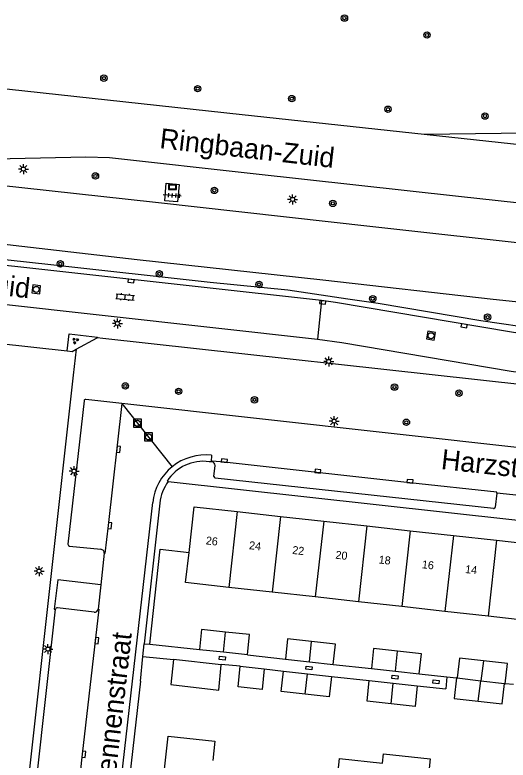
# Model space of a CAD drawing. Extents: x 132994 to 136000, y 393499 to 395512.
# Drawn here: x 133695.1 to 133756.8, y 394951.9 to 395045 of the extents above; entities that cross this region are included whole.
import ezdxf

# ---------------------------------------------------------------- set-up
doc = ezdxf.new("R2010")
doc.units = 0
for name, color, linetype in [('gg-afsc-erfafscheiding', 7, 'Continuous'), ('gg-afsc-hekwerk', 7, 'Continuous'), ('gg-anno-huisnummerreeks BGT', 7, 'Continuous'), ('gg-anno-openbare ruimte label', 7, 'Continuous'), ('gg-bbg-bijgebouw', 7, 'Continuous'), ('gg-bbg-hoofdgebouw', 7, 'Continuous'), ('gg-bbg-tussenscheiding', 7, 'Continuous'), ('gg-knt-verharding', 7, 'Continuous'), ('gg-knt-verharding nz', 7, 'Continuous'), ('gt-grn-groengrens', 7, 'Continuous'), ('gt-grn-weggrens', 7, 'Continuous'), ('gt-symb-boom', 7, 'Continuous'), ('gt-symb-groenvak', 7, 'Continuous'), ('gt-symb-klinker verharding', 7, 'Continuous'), ('gt-symb-kolk', 7, 'Continuous'), ('gt-symb-kolk center center', 7, 'Continuous'), ('gt-symb-lichtmast', 7, 'Continuous'), ('gt-symb-reclamebord', 7, 'Continuous'), ('gt-symb-rioolschacht', 7, 'Continuous'), ('gt-symb-tegel verharding', 7, 'Continuous')]:
    doc.layers.add(name, color=color, linetype=linetype)

# ---------------------------------------------------------------- blocks, each defined once
blk = doc.blocks.new('gt0-KOLK')
at = {"layer": 'gt-symb-kolk'}
blk.add_lwpolyline([(0, 0), (0.375, 0), (0.375, 0.4), (-0.375, 0.4), (-0.375, 0), (0, 0)], dxfattribs=at)
blk = doc.blocks.new('gt0-BOOM')
at = {"layer": 'gt-symb-boom'}
for radius in [0.4, 0.2]:
    blk.add_circle((0, 0), radius, dxfattribs=at)
blk = doc.blocks.new('gt0-LMAST')
at = {"layer": 'gt-symb-lichtmast'}
for p, q in [((-0.182, 0.173), (-0.447, 0.438)), ((-0.005, 0.246), (-0.005, 0.621)), ((0.172, 0.173), (0.437, 0.438)), ((-0.255, -0.004), (-0.63, -0.004)), ((-0.182, -0.181), (-0.447, -0.446)), ((-0.005, -0.254), (-0.005, -0.629)), ((0.437, -0.446), (0.172, -0.181)), ((0.245, -0.004), (0.62, -0.004))]:
    blk.add_line(p, q, dxfattribs=at)
blk.add_circle((-0.005, -0.004), 0.25, dxfattribs=at)
blk = doc.blocks.new('gt0-GRVAK')
at = {"layer": 'gt-symb-groenvak'}
for p, q in [((-0.11, 0.189), (-0.228, 0.24)), ((-0.182, 0.153), (0.088, 0.153)), ((-0.091, 0.211), (-0.156, 0.322)), ((-0.047, 0.214), (-0.047, 0.393)), ((-0.004, 0.211), (0.061, 0.322)), ((0.015, 0.189), (0.133, 0.24)), ((0.262, -0.052), (0.197, 0.059)), ((0.305, -0.049), (0.305, 0.13)), ((0.349, -0.052), (0.414, 0.059)), ((-0.245, -0.228), (-0.363, -0.177)), ((-0.318, -0.264), (-0.047, -0.264)), ((-0.226, -0.206), (-0.291, -0.095)), ((-0.183, -0.203), (-0.183, -0.024)), ((-0.139, -0.206), (-0.074, -0.095)), ((-0.12, -0.228), (-0.002, -0.177)), ((0.243, -0.074), (0.125, -0.023)), ((0.17, -0.11), (0.441, -0.11)), ((0.368, -0.074), (0.486, -0.023))]:
    blk.add_line(p, q, dxfattribs=at)
blk = doc.blocks.new('gt0-RS')
at = {"layer": 'gt-symb-rioolschacht'}
blk.add_lwpolyline([(-0.5, -0.5), (0.5, -0.5), (0.5, 0.5), (-0.5, 0.5)], close=True, dxfattribs=at)
blk.add_circle((0, 0), 0.375, dxfattribs=at)
blk = doc.blocks.new('gt0-KL1')
at = {"layer": 'gt-symb-klinker verharding'}
for p, q in [((-1.15, 0.3), (1.15, 0.3)), ((-1, -0.3), (-1, 0.3)), ((-0.5, 0.3), (-0.5, 0.45)), ((0, -0.3), (0, 0.3)), ((0.5, 0.3), (0.5, 0.45)), ((1, -0.3), (1, 0.3)), ((-1.15, -0.3), (1.15, -0.3)), ((-0.5, -0.45), (-0.5, -0.3)), ((0.5, -0.45), (0.5, -0.3))]:
    blk.add_line(p, q, dxfattribs=at)
blk = doc.blocks.new('gt0-TEG1')
at = {"layer": 'gt-symb-tegel verharding'}
for p, q in [((-1.125, 0), (1.125, 0)), ((-0.9, -0.25), (-0.9, 0.25)), ((-0.45, -0.25), (-0.45, 0.25)), ((0, -0.25), (0, 0.25)), ((0.45, -0.25), (0.45, 0.25)), ((0.9, -0.25), (0.9, 0.25))]:
    blk.add_line(p, q, dxfattribs=at)
blk = doc.blocks.new('gt0-RBORD')
at = {"layer": 'gt-symb-reclamebord'}
blk.add_lwpolyline([(-0.5, 0.295), (-0.5, -0.295), (0.5, -0.295), (0.5, 0.295), (-0.5, 0.295)], dxfattribs=at)
blk.add_lwpolyline([(-0.417, -0.212), (0.417, -0.212), (0.417, 0.212), (-0.417, 0.212)], close=True, dxfattribs=at)
blk = doc.blocks.new('gt0-KOLKCC')
at = {"layer": 'gt-symb-kolk center center'}
blk.add_lwpolyline([(-0.375, 0.2), (0.375, 0.2), (0.375, -0.2), (-0.375, -0.2)], close=True, dxfattribs=at)

msp = doc.modelspace()

# ---------------------------------------------------------------- linework, layer by layer
at = {"layer": 'gg-afsc-erfafscheiding'}
msp.add_line((133711.138, 394964.814), (133714.974, 394964.434), dxfattribs=at)
at = {"layer": 'gg-afsc-hekwerk'}
for p, q in [((133652.953, 395008.413), (133701.674, 395003.029)), ((133702.777, 395003.223), (133705.431, 395004.638)), ((133706.131, 395004.561), (133705.431, 395004.638)), ((133768.094, 394997.721), (133706.131, 395004.561)), ((133702.777, 395003.223), (133702.419, 395000)), ((133702.419, 395000), (133695.251, 394935.545)), ((133696.313, 394935.944), (133700.221, 394970.727)), ((133711.984, 394966.384), (133718.202, 394965.706)), ((133724.205, 394965.034), (133728.952, 394964.489)), ((133726.305, 394963.281), (133728.724, 394963)), ((133734.938, 394963.838), (133739.703, 394963.316)), ((133734.703, 394962.333), (133739.438, 394961.814)), ((133745.691, 394962.655), (133749.154, 394962.288)), ((133749.154, 394962.288), (133750.337, 394962.163)), ((133745.428, 394961.169), (133748.988, 394960.793)), ((133757.449, 394961.312), (133756.412, 394961.429))]:
    msp.add_line(p, q, dxfattribs=at)
for points in [[(133701.674, 395003.029), (133702.287, 395002.961), (133702.777, 395003.223)], [(133711.984, 394966.384), (133713.312, 394978.227), (133716.897, 394977.828)], [(133723.289, 394963.603), (133720.935, 394963.832), (133720.931, 394963.788)], [(133710.816, 394961.734), (133708.863, 394944.529), (133708.198, 394938.815)]]:
    msp.add_lwpolyline(points, dxfattribs=at)
at = {"layer": 'gg-bbg-bijgebouw'}
for p, q in [((133724.205, 394965.034), (133721.202, 394965.35)), ((133720.931, 394963.788), (133714.974, 394964.434)), ((133728.952, 394964.489), (133731.945, 394964.164)), ((133731.945, 394964.164), (133734.938, 394963.838)), ((133723.289, 394963.603), (133726.305, 394963.281)), ((133739.703, 394963.316), (133742.697, 394962.986)), ((133728.724, 394963), (133731.714, 394962.666)), ((133731.714, 394962.666), (133734.703, 394962.333)), ((133742.697, 394962.986), (133745.691, 394962.655)), ((133750.44, 394962.152), (133750.337, 394962.163)), ((133739.438, 394961.814), (133742.433, 394961.492)), ((133742.433, 394961.492), (133745.428, 394961.169)), ((133756.336, 394961.435), (133756.412, 394961.429))]:
    msp.add_line(p, q, dxfattribs=at)
for points in [[(133721.472, 394967.874), (133718.473, 394968.187), (133718.202, 394965.706)], [(133724.205, 394965.034), (133724.471, 394967.56), (133721.472, 394967.874)], [(133732.22, 394966.689), (133729.227, 394967.014), (133728.952, 394964.489)], [(133734.938, 394963.838), (133735.213, 394966.363), (133732.22, 394966.689)], [(133742.976, 394965.51), (133739.982, 394965.841), (133739.703, 394963.316)], [(133721.202, 394965.35), (133718.198, 394965.666), (133718.202, 394965.706)], [(133745.691, 394962.655), (133745.97, 394965.179), (133742.976, 394965.51)], [(133714.974, 394964.434), (133714.627, 394961.314), (133720.623, 394960.631), (133720.931, 394963.788)], [(133753.705, 394964.282), (133750.71, 394964.614), (133750.44, 394962.152)], [(133756.412, 394961.429), (133756.7, 394963.95), (133753.705, 394964.282)], [(133726.305, 394963.281), (133726.056, 394960.715), (133723.035, 394961.043), (133723.289, 394963.603)], [(133731.433, 394960.104), (133728.435, 394960.441), (133728.724, 394963)], [(133734.703, 394962.333), (133734.431, 394959.767), (133731.433, 394960.104)], [(133750.337, 394962.163), (133750.065, 394959.58), (133753.059, 394959.246)], [(133742.169, 394958.914), (133739.174, 394959.242), (133739.438, 394961.814)], [(133745.428, 394961.169), (133745.163, 394958.587), (133742.169, 394958.914)], [(133753.059, 394959.246), (133756.053, 394958.912), (133756.336, 394961.435)]]:
    msp.add_lwpolyline(points, dxfattribs=at)
at = {"layer": 'gg-bbg-hoofdgebouw'}
for p, q in [((133722.933, 394982.936), (133728.336, 394982.34)), ((133728.336, 394982.34), (133733.739, 394981.743)), ((133733.739, 394981.743), (133739.141, 394981.147)), ((133739.141, 394981.147), (133744.544, 394980.55)), ((133744.544, 394980.55), (133749.947, 394979.954)), ((133749.947, 394979.954), (133755.35, 394979.357)), ((133755.35, 394979.357), (133760.753, 394978.761)), ((133727.283, 394972.867), (133721.882, 394973.468)), ((133732.685, 394972.267), (133727.283, 394972.867)), ((133738.086, 394971.667), (133732.685, 394972.267)), ((133743.488, 394971.066), (133738.086, 394971.667)), ((133748.889, 394970.466), (133743.488, 394971.066)), ((133754.291, 394969.866), (133748.889, 394970.466)), ((133759.692, 394969.266), (133754.291, 394969.866))]:
    msp.add_line(p, q, dxfattribs=at)
for points in [[(133716.897, 394977.828), (133717.53, 394983.533), (133722.933, 394982.936)], [(133721.882, 394973.468), (133716.48, 394974.068), (133716.897, 394977.828)], [(133713.032, 394943.569), (133714.279, 394954.87), (133720.145, 394954.224), (133719.886, 394951.834)], [(133735.504, 394950.104), (133735.727, 394952.093), (133741.103, 394951.492)], [(133741.103, 394951.492), (133741.228, 394952.678), (133747.05, 394952.048), (133746.916, 394950.843)]]:
    msp.add_lwpolyline(points, dxfattribs=at)
at = {"layer": 'gg-bbg-tussenscheiding'}
for p, q in [((133722.933, 394982.936), (133721.882, 394973.468)), ((133728.336, 394982.34), (133727.283, 394972.867)), ((133733.739, 394981.743), (133732.685, 394972.267)), ((133739.141, 394981.147), (133738.086, 394971.667)), ((133744.544, 394980.55), (133743.488, 394971.066)), ((133749.947, 394979.954), (133748.889, 394970.466)), ((133755.35, 394979.357), (133754.291, 394969.866)), ((133721.202, 394965.35), (133721.472, 394967.874)), ((133731.945, 394964.164), (133732.22, 394966.689)), ((133742.697, 394962.986), (133742.976, 394965.51)), ((133753.705, 394964.282), (133753.402, 394961.792)), ((133731.433, 394960.104), (133731.714, 394962.666)), ((133750.44, 394962.152), (133753.369, 394961.796)), ((133742.169, 394958.914), (133742.433, 394961.492)), ((133753.059, 394959.246), (133753.369, 394961.796)), ((133753.369, 394961.796), (133753.402, 394961.792)), ((133753.402, 394961.792), (133756.336, 394961.435))]:
    msp.add_line(p, q, dxfattribs=at)
at = {"layer": 'gg-knt-verharding'}
for p, q in [((133822.979, 395021.635), (133746.282, 395030.078)), ((133648.024, 395013.974), (133732.946, 395004.495)), ((133705.443, 395004.743), (133705.431, 395004.638)), ((133703.775, 394996.779), (133701.766, 394978.853)), ((133708.52, 394996.435), (133703.981, 394996.942)), ((133768.645, 394989.771), (133708.52, 394996.435)), ((133719.678, 394989.168), (133719.416, 394989.176)), ((133719.766, 394989.165), (133719.678, 394989.168)), ((133720.017, 394987.327), (133720.167, 394988.68)), ((133714.173, 394986.741), (133714.307, 394986.713)), ((133754.97, 394983.313), (133720.185, 394987.101)), ((133755.39, 394985.252), (133755.186, 394983.48)), ((133758.184, 394984.955), (133755.39, 394985.252)), ((133713.257, 394983.995), (133711.302, 394966.427)), ((133701.955, 394978.619), (133705.889, 394978.227)), ((133706.298, 394977.721), (133705.855, 394973.791)), ((133705.855, 394973.791), (133705.531, 394970.75)), ((133705.02, 394970.357), (133700.441, 394970.894)), ((133711.138, 394964.814), (133711.302, 394966.427)), ((133710.816, 394961.734), (133711.138, 394964.814)), ((133749.154, 394962.288), (133748.988, 394960.793))]:
    msp.add_line(p, q, dxfattribs=at)
for points in [[(133746.282, 395030.078), (133723.561, 395032.515), (133687.93, 395036.393)], [(133822.979, 395021.635), (133799.512, 395026.89), (133768.813, 395030.34), (133746.282, 395030.078)], [(133874.225, 395008.567), (133868.836, 395009.122), (133845.49, 395011.838), (133822.318, 395014.495), (133750.599, 395022.315), (133724.94, 395025.159), (133706.97, 395027.168), (133704.01, 395027.246), (133686.896, 395026.871)], [(133733.476, 395009.301), (133640.903, 395019.557), (133605.015, 395022.912), (133570.729, 395026.044)], [(133781.477, 395014.524), (133761.294, 395016.152), (133739.879, 395018.515), (133712.712, 395021.56), (133689.496, 395024.11), (133686.631, 395024.429)], [(133713.872, 395021.771), (133714.053, 395023.982), (133715.668, 395023.839), (133715.446, 395021.654), (133713.872, 395021.771)], [(133685.853, 395017.266), (133710.428, 395014.444), (133733.641, 395011.92), (133754.939, 395009.49), (133767.315, 395008.188)], [(133803.009, 395000), (133772.607, 395003.5), (133760.688, 395004.836), (133757.228, 395005.351), (133735.229, 395009.073), (133733.476, 395009.301)], [(133701.674, 395003.029), (133701.894, 395005.139), (133705.443, 395004.743)], [(133732.946, 395004.495), (133736.017, 395004.08), (133757.188, 395000.47), (133760.828, 395000)], [(133714.307, 394986.713), (133792.304, 394978.081), (133790.263, 394957.895)], [(133705.855, 394973.791), (133700.483, 394974.418), (133700.055, 394970.752), (133700.221, 394970.727)], [(133711.302, 394966.427), (133711.98, 394966.351), (133711.984, 394966.384)]]:
    msp.add_lwpolyline(points, dxfattribs=at)
for centre, radius, start, end in [((133703.944, 394996.777), 0.169, 77.40375, 179.30272), ((133718.703, 394983.85), 5.374, 82.37071, 147.45231), ((133719.712, 394988.712), 0.456, 355.95665, 83.21152), ((133720.261, 394987.333), 0.245, 181.46926, 251.78222), ((133718.743, 394983.437), 5.514, 143.55875, 174.19681), ((133754.995, 394983.504), 0.192, 262.53142, 352.88725), ((133701.986, 394978.838), 0.221, 175.99787, 261.85721), ((133705.842, 394977.771), 0.459, 353.77305, 84.1242), ((133700.412, 394970.703), 0.193, 81.49827, 172.90534), ((133705.077, 394970.811), 0.458, 262.80825, 352.31809)]:
    msp.add_arc(centre, radius, start, end, dxfattribs=at)
at = {"layer": 'gg-knt-verharding nz'}
for p, q in [((133719.703, 394989.975), (133719.678, 394989.168)), ((133706.722, 394934.43), (133712.358, 394984.056))]:
    msp.add_line(p, q, dxfattribs=at)
for points in [[(133708.52, 394996.435), (133706.796, 394981.195), (133706.38, 394977.715), (133706.298, 394977.721)], [(133755.39, 394985.252), (133755.397, 394985.368), (133744.491, 394986.528), (133721.28, 394989.106), (133719.773, 394989.24), (133719.766, 394989.165)], [(133705.531, 394970.75), (133705.617, 394970.754), (133703.558, 394952.612), (133701.562, 394934.709)]]:
    msp.add_lwpolyline(points, dxfattribs=at)
for centre, radius, start, end in [((133718.952, 394983.389), 6.629, 83.49276, 128.85371), ((133718.954, 394983.39), 6.63, 128.87672, 174.23331)]:
    msp.add_arc(centre, radius, start, end, dxfattribs=at)
at = {"layer": 'gt-grn-groengrens'}
msp.add_lwpolyline([(133568.55, 395027.016), (133598.605, 395024.265), (133629.508, 395021.349), (133654.602, 395018.736), (133699.62, 395013.815), (133719.54, 395011.607), (133729.257, 395010.661), (133736.756, 395009.518), (133740.544, 395009.001), (133753.397, 395006.823), (133760.835, 395005.738), (133823.139, 394998.553), (133826.998, 394998.206), (133842.575, 394996.032), (133846.453, 394995.188)], dxfattribs=at)
at = {"layer": 'gt-grn-weggrens'}
for p, q in [((133733.476, 395009.301), (133732.946, 395004.495)), ((133708.52, 394996.435), (133714.793, 394988.551))]:
    msp.add_line(p, q, dxfattribs=at)

# ---------------------------------------------------------------- block references
at = {"layer": 'gt-symb-boom'}
for p in [(133736.332, 395044.615), (133746.655, 395042.505), (133706.258, 395037.104), (133717.977, 395035.795), (133729.743, 395034.554), (133741.774, 395033.224), (133753.902, 395032.366), (133705.196, 395024.888), (133720.071, 395023.074), (133734.88, 395021.457), (133700.815, 395013.9), (133713.192, 395012.654), (133725.652, 395011.324), (133739.872, 395009.54), (133754.228, 395007.236), (133708.939, 394998.642), (133742.593, 394998.494), (133715.603, 394997.97), (133750.659, 394997.739), (133725.082, 394996.903), (133744.078, 394994.101)]:
    msp.add_blockref('gt0-BOOM', p, dxfattribs=at)
at = {"layer": 'gt-symb-groenvak', "rotation": 28.102823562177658}
msp.add_blockref('gt0-GRVAK', (133702.681, 395004.302), dxfattribs=at)
at = {"layer": 'gt-symb-klinker verharding', "rotation": -5.51097695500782}
msp.add_blockref('gt0-KL1', (133708.916, 395009.755), dxfattribs=at)
at = {"layer": 'gt-symb-kolk'}
for p, rotation in [((133709.659, 395011.949), 173.6851155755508), ((133733.635, 395009.283), 173.6281775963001), ((133751.316, 395006.349), 170.38697413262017), ((133707.886, 394990.749), -96.50239121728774), ((133721.28, 394989.106), -6.388313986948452), ((133732.984, 394987.796), -6.291176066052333), ((133744.491, 394986.528), -6.0719441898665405), ((133706.796, 394981.195), -96.8267494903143), ((133705.176, 394966.817), -96.5023912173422), ((133703.558, 394952.612), -96.3393006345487)]:
    msp.add_blockref('gt0-KOLK', p, dxfattribs=dict(at, rotation=rotation))
at = {"layer": 'gt-symb-kolk center center'}
for p, rotation in [((133721.069, 394964.621), -6.4373318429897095), ((133731.912, 394963.398), 173.56266815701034), ((133742.64, 394962.244), -6.485442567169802), ((133747.795, 394961.658), 173.51455743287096)]:
    msp.add_blockref('gt0-KOLKCC', p, dxfattribs=dict(at, rotation=rotation))
at = {"layer": 'gt-symb-lichtmast'}
for p in [(133696.19, 395025.759), (133729.855, 395021.965), (133707.946, 395006.46), (133734.374, 395001.705), (133735.05, 394994.245), (133702.529, 394987.998), (133698.15, 394975.516), (133699.262, 394965.761)]:
    msp.add_blockref('gt0-LMAST', p, dxfattribs=at)
at = {"layer": 'gt-symb-reclamebord'}
msp.add_blockref('gt0-RBORD', (133714.833, 395023.505), dxfattribs=at)
at = {"layer": 'gt-symb-rioolschacht'}
for p, rotation in [((133697.789, 395010.711), -96.7767828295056), ((133747.158, 395004.924), -99.44347491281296)]:
    msp.add_blockref('gt0-RS', p, dxfattribs=dict(at, rotation=rotation))
for p in [(133710.442, 394993.969), (133711.843, 394992.267)]:
    msp.add_blockref('gt0-RS', p, dxfattribs=at)
at = {"layer": 'gt-symb-tegel verharding', "rotation": 175.75513795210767}
msp.add_blockref('gt0-TEG1', (133714.777, 395022.459), dxfattribs=at)

# ---------------------------------------------------------------- texts
at = {"layer": 'gg-anno-huisnummerreeks BGT'}
for s, p in [('26', (133718.965, 394978.847)), ('24', (133724.369, 394978.25)), ('22', (133729.771, 394977.654)), ('20', (133735.174, 394977.057)), ('18', (133740.576, 394976.461)), ('16', (133745.98, 394975.864)), ('14', (133751.382, 394975.268))]:
    msp.add_text(s, height=1, rotation=353.7, dxfattribs=at).set_placement(p)
at = {"layer": 'gg-anno-openbare ruimte label'}
for s, rotation, p in [('Ringbaan-Zuid', 353.5, (133713.146, 395028.372)), ('Ringbaan-Zuid', 353.5, (133675.092, 395012.069)), ('Harzstraat', 353.7, (133748.335, 394988.262)), ('Cevennenstraat', 83.5, (133707.081, 394944.256))]:
    msp.add_text(s, height=2.5, rotation=rotation, dxfattribs=at).set_placement(p)

doc.saveas('drawing.dxf')
